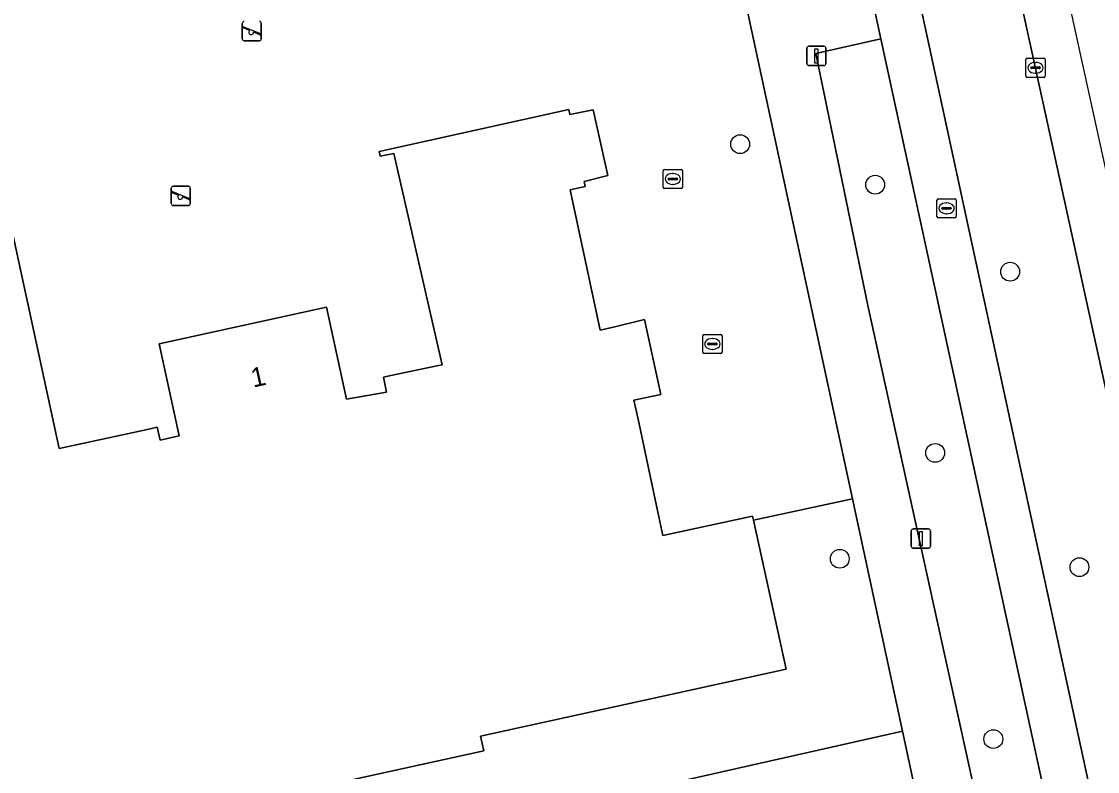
# Model space of a CAD drawing. Extents: x 160030 to 160839, y 385325 to 386450.
# Drawn here: x 160671.9 to 160727.8, y 385832.8 to 385871.8 of the extents above; entities that cross this region are included whole.
import ezdxf

# ---------------------------------------------------------------- set-up
doc = ezdxf.new("R2010")
doc.units = 0
for name, color, linetype in [('IMGEO_Berm_groen', 7, 'Continuous'), ('IMGEO_Boom', 7, 'Continuous'), ('IMGEO_Erf', 7, 'Continuous'), ('IMGEO_Fietspad_gesloten', 7, 'Continuous'), ('IMGEO_Groenvoorziening', 7, 'Continuous'), ('IMGEO_Hek', 7, 'Continuous'), ('IMGEO_Kolk', 7, 'Continuous'), ('IMGEO_Lichtmast', 7, 'Continuous'), ('IMGEO_Pand', 7, 'Continuous'), ('IMGEO_Pand_nummerreeks', 7, 'Continuous'), ('IMGEO_Rijbaan_lokaal_gesloten', 7, 'Continuous'), ('IMGEO_Rioolput', 7, 'Continuous'), ('IMGEO_Speelvoorziening', 7, 'Continuous'), ('IMGEO_Voetpad_open', 7, 'Continuous')]:
    doc.layers.add(name, color=color, linetype=linetype)

msp = doc.modelspace()

# ---------------------------------------------------------------- linework, layer by layer
at = {"layer": 'IMGEO_Berm_groen'}
for points in [[(160720.599, 385887.763), (160719.837, 385887.579), (160715.644, 385886.566), (160717.895, 385876.09), (160728.861, 385825.326), (160732.844, 385826.149), (160733.986, 385826.399), (160730.488, 385842.519)], [(160716.578, 385870.911), (160713.198, 385870.151), (160715.89, 385857.043), (160723.143, 385824.074), (160726.572, 385824.787)]]:
    msp.add_lwpolyline(points, close=True, dxfattribs=at)
at = {"layer": 'IMGEO_Boom'}
for centre in [(160709.261, 385865.429), (160716.277, 385863.321), (160723.293, 385858.794), (160719.397, 385849.372), (160714.439, 385843.864), (160726.894, 385843.426), (160722.42, 385834.485)]:
    msp.add_circle(centre, 0.489, dxfattribs=at)
at = {"layer": 'IMGEO_Erf'}
msp.add_lwpolyline([(160670.532, 385864.905), (160673.862, 385849.606), (160678.367, 385850.573), (160678.965, 385850.701), (160679.112, 385850.029), (160680.112, 385850.252), (160679.065, 385855.052), (160687.754, 385856.958), (160688.804, 385852.172), (160690.888, 385852.535), (160690.719, 385853.304), (160691.11, 385853.388), (160693.582, 385853.919), (160693.768, 385853.959), (160691.262, 385864.941), (160690.555, 385864.802), (160690.505, 385865.054), (160700.358, 385867.228), (160700.417, 385866.964), (160701.625, 385867.215), (160702.38, 385863.805), (160701.152, 385863.486), (160701.209, 385863.221), (160700.426, 385863.053), (160701.989, 385855.763), (160702.822, 385855.942), (160704.29, 385856.303), (160705.139, 385852.412), (160703.742, 385852.107), (160703.954, 385851.117), (160705.041, 385846.052), (160705.25, 385845.076), (160709.909, 385846.078), (160709.956, 385845.866), (160715.104, 385846.987), (160707.016, 385884.582)], dxfattribs=at)
at = {"layer": 'IMGEO_Fietspad_gesloten'}
for points in [[(160711.523, 385893.072), (160711.762, 385892.886), (160712.21, 385890.745), (160713.195, 385886.037), (160715.959, 385873.727), (160716.578, 385870.911), (160726.572, 385824.787), (160727.022, 385822.71), (160737.467, 385774.506), (160737.703, 385773.345), (160737.832, 385772.714), (160738.146, 385771.263), (160747.021, 385730.295), (160747.898, 385726.284), (160748.22, 385724.812), (160750.096, 385716.226), (160750.418, 385714.749), (160750.95, 385712.317), (160752.149, 385706.509)], [(160756.178, 385724.159), (160755.643, 385726.589), (160750.48, 385725.338), (160750.169, 385726.821), (160749.555, 385729.594), (160740.465, 385771.775), (160740.157, 385773.205), (160740.003, 385773.856), (160739.74, 385774.967), (160729.312, 385823.237), (160728.861, 385825.326), (160717.895, 385876.09), (160715.644, 385886.566), (160714.398, 385892.359)]]:
    msp.add_lwpolyline(points, dxfattribs=at)
at = {"layer": 'IMGEO_Groenvoorziening'}
for points in [[(160715.104, 385846.987), (160709.956, 385845.866), (160711.66, 385838.115), (160695.771, 385834.645), (160695.94, 385833.873), (160682.196, 385830.86), (160682.037, 385831.654), (160666.234, 385828.212), (160665.693, 385828.094), (160665.863, 385827.305), (160661.005, 385826.258), (160661.638, 385823.316), (160647.37, 385820.08), (160647.569, 385819.107), (160658.869, 385821.63), (160717.705, 385834.896)], [(160714.088, 385829.13), (160715.082, 385824.201), (160715.313, 385823.055), (160720.027, 385824.103), (160717.705, 385834.896), (160658.869, 385821.63), (160660.3, 385814.871), (160666, 385816.199), (160665.514, 385818.322)]]:
    msp.add_lwpolyline(points, close=True, dxfattribs=at)
at = {"layer": 'IMGEO_Hek'}
msp.add_lwpolyline([(160709.956, 385845.866), (160715.104, 385846.987)], dxfattribs=at)
at = {"layer": 'IMGEO_Kolk'}
for p, q in [((160724.111, 385868.978), (160724.111, 385869.83)), ((160724.186, 385869.904), (160725.038, 385869.904)), ((160724.413, 385869.447), (160724.811, 385869.447)), ((160724.599, 385869.684), (160724.624, 385869.684)), ((160725.112, 385869.83), (160725.112, 385868.978)), ((160725.038, 385868.904), (160724.186, 385868.904)), ((160724.37, 385869.398), (160724.37, 385869.41)), ((160724.808, 385869.361), (160724.41, 385869.361)), ((160724.622, 385869.124), (160724.597, 385869.124)), ((160724.854, 385869.41), (160724.854, 385869.398)), ((160705.26, 385863.192), (160705.26, 385864.044)), ((160705.335, 385864.118), (160706.187, 385864.118)), ((160705.748, 385863.898), (160705.773, 385863.898)), ((160706.261, 385864.044), (160706.261, 385863.192)), ((160705.519, 385863.612), (160705.519, 385863.624)), ((160705.957, 385863.575), (160705.559, 385863.575)), ((160705.562, 385863.661), (160705.96, 385863.661)), ((160705.771, 385863.338), (160705.746, 385863.338)), ((160706.003, 385863.624), (160706.003, 385863.612)), ((160706.187, 385863.118), (160705.335, 385863.118)), ((160707.317, 385854.611), (160707.317, 385855.463)), ((160707.392, 385855.537), (160708.244, 385855.537)), ((160708.318, 385855.463), (160708.318, 385854.611)), ((160707.576, 385855.031), (160707.576, 385855.043)), ((160708.014, 385854.994), (160707.616, 385854.994)), ((160707.619, 385855.08), (160708.017, 385855.08)), ((160707.805, 385855.317), (160707.83, 385855.317)), ((160708.06, 385855.043), (160708.06, 385855.031)), ((160708.244, 385854.537), (160707.392, 385854.537)), ((160707.828, 385854.757), (160707.803, 385854.757))]:
    msp.add_line(p, q, dxfattribs=at)
for points in [[(160724.111, 385868.978), (160724.111, 385869.83)], [(160724.186, 385869.904), (160725.038, 385869.904)], [(160725.112, 385869.83), (160725.112, 385868.978)], [(160725.038, 385868.904), (160724.186, 385868.904)], [(160705.26, 385863.192), (160705.26, 385864.044)], [(160705.335, 385864.118), (160706.187, 385864.118)], [(160706.261, 385864.044), (160706.261, 385863.192)], [(160706.187, 385863.118), (160705.335, 385863.118)], [(160707.317, 385854.611), (160707.317, 385855.463)], [(160707.392, 385855.537), (160708.244, 385855.537)], [(160708.318, 385855.463), (160708.318, 385854.611)], [(160708.244, 385854.537), (160707.392, 385854.537)]]:
    msp.add_lwpolyline(points, dxfattribs=at)
for centre, radius, start, end in [((160724.188, 385869.828), 0.0765, 91.552, 178.448), ((160724.188, 385869.828), 0.0765, 91.552, 178.448), ((160724.41, 385869.407), 0.0403, 85.8775, 175.7526), ((160724.815, 385869.409), 0.0386, 1.7309, 96.639), ((160725.036, 385869.828), 0.0765, 1.552, 88.448), ((160725.036, 385869.828), 0.0765, 1.552, 88.448), ((160724.188, 385868.98), 0.0765, 181.552, 268.448), ((160724.188, 385868.98), 0.0765, 181.552, 268.448), ((160724.407, 385869.397), 0.0366, 178.938, 274.7102), ((160724.811, 385869.404), 0.043, 264.8664, 352.4533), ((160725.036, 385868.98), 0.0765, 271.552, 358.448), ((160725.036, 385868.98), 0.0765, 271.552, 358.448), ((160705.337, 385864.042), 0.0765, 91.552, 178.448), ((160705.337, 385864.042), 0.0765, 91.552, 178.448), ((160706.185, 385864.042), 0.0765, 1.552, 88.448), ((160706.185, 385864.042), 0.0765, 1.552, 88.448), ((160705.559, 385863.621), 0.0403, 85.8775, 175.7526), ((160705.556, 385863.611), 0.0366, 178.938, 274.7102), ((160705.96, 385863.618), 0.043, 264.8664, 352.4533), ((160705.964, 385863.623), 0.0386, 1.7309, 96.639), ((160705.337, 385863.194), 0.0765, 181.552, 268.448), ((160705.337, 385863.194), 0.0765, 181.552, 268.448), ((160706.185, 385863.194), 0.0765, 271.552, 358.448), ((160706.185, 385863.194), 0.0765, 271.552, 358.448), ((160707.394, 385855.461), 0.0765, 91.552, 178.448), ((160707.394, 385855.461), 0.0765, 91.552, 178.448), ((160708.242, 385855.461), 0.0765, 1.552, 88.448), ((160708.242, 385855.461), 0.0765, 1.552, 88.448), ((160707.616, 385855.04), 0.0403, 85.8775, 175.7526), ((160707.613, 385855.03), 0.0366, 178.938, 274.7102), ((160708.017, 385855.037), 0.043, 264.8664, 352.4533), ((160708.021, 385855.042), 0.0386, 1.7309, 96.639), ((160707.394, 385854.613), 0.0765, 181.552, 268.448), ((160707.394, 385854.613), 0.0765, 181.552, 268.448), ((160708.242, 385854.613), 0.0765, 271.552, 358.448), ((160708.242, 385854.613), 0.0765, 271.552, 358.448)]:
    msp.add_arc(centre, radius, start, end, dxfattribs=at)
for centre, major_axis, ratio, start_param, end_param in [((160724.598, 385869.404), (-0.387, 0.002), 0.722429, 4.712389, 7.853982), ((160724.623, 385869.404), (-0.39, 0.002), 0.717154, 1.570796, 4.712389), ((160705.747, 385863.618), (-0.387, 0.002), 0.722429, 4.712389, 7.853982), ((160705.772, 385863.618), (-0.39, 0.002), 0.717154, 1.570796, 4.712389), ((160707.804, 385855.037), (-0.387, 0.002), 0.722429, 4.712389, 7.853982), ((160707.829, 385855.037), (-0.39, 0.002), 0.717154, 1.570796, 4.712389)]:
    msp.add_ellipse(centre, major_axis=major_axis, ratio=ratio, start_param=start_param, end_param=end_param, dxfattribs=at)
at = {"layer": 'IMGEO_Lichtmast'}
for p, q in [((160712.727, 385869.62), (160712.727, 385870.42)), ((160712.727, 385870.42), (160712.727, 385869.62)), ((160712.827, 385870.52), (160713.617, 385870.52)), ((160713.617, 385870.52), (160712.827, 385870.52)), ((160713.717, 385870.42), (160713.717, 385869.62)), ((160713.717, 385869.62), (160713.717, 385870.42)), ((160713.617, 385869.52), (160712.827, 385869.52)), ((160712.827, 385869.52), (160713.617, 385869.52)), ((160718.257, 385845.414), (160719.047, 385845.414)), ((160719.047, 385845.414), (160718.257, 385845.414)), ((160718.157, 385844.514), (160718.157, 385845.314)), ((160718.157, 385845.314), (160718.157, 385844.514)), ((160719.147, 385845.314), (160719.147, 385844.514)), ((160719.147, 385844.514), (160719.147, 385845.314)), ((160719.047, 385844.414), (160718.257, 385844.414)), ((160718.257, 385844.414), (160719.047, 385844.414))]:
    msp.add_line(p, q, dxfattribs=at)
for points in [[(160713.147, 385870.395), (160713.297, 385870.395), (160713.297, 385869.645), (160713.147, 385869.645), (160713.147, 385870.395)], [(160718.577, 385845.289), (160718.727, 385845.289), (160718.727, 385844.539), (160718.577, 385844.539), (160718.577, 385845.289)]]:
    msp.add_lwpolyline(points, dxfattribs=at)
for centre, start, end in [((160712.827, 385870.42), 90, 180), ((160712.827, 385870.42), 90, 180), ((160713.617, 385870.42), 0, 90), ((160713.617, 385870.42), 360, 90), ((160712.827, 385869.62), 180, 270), ((160712.827, 385869.62), 180, 270), ((160713.617, 385869.62), 270, 0), ((160713.617, 385869.62), 270, 0), ((160718.257, 385845.314), 90, 180), ((160718.257, 385845.314), 90, 180), ((160719.047, 385845.314), 0, 90), ((160719.047, 385845.314), 360, 90), ((160718.257, 385844.514), 180, 270), ((160718.257, 385844.514), 180, 270), ((160719.047, 385844.514), 270, 0), ((160719.047, 385844.514), 270, 0)]:
    msp.add_arc(centre, 0.1, start, end, dxfattribs=at)
at = {"layer": 'IMGEO_Pand'}
msp.add_lwpolyline([(160682.196, 385830.86), (160695.94, 385833.873), (160695.771, 385834.645), (160711.66, 385838.115), (160709.956, 385845.866), (160709.909, 385846.078), (160705.25, 385845.076), (160705.041, 385846.052), (160703.954, 385851.117), (160703.742, 385852.107), (160705.139, 385852.412), (160704.29, 385856.303), (160702.822, 385855.942), (160701.989, 385855.763), (160700.426, 385863.053), (160701.209, 385863.221), (160701.152, 385863.486), (160702.38, 385863.805), (160701.625, 385867.215), (160700.417, 385866.964), (160700.358, 385867.228), (160690.505, 385865.054), (160690.555, 385864.802), (160691.262, 385864.941), (160693.768, 385853.959), (160693.582, 385853.919), (160691.11, 385853.388), (160690.719, 385853.304), (160690.888, 385852.535), (160688.804, 385852.172), (160687.754, 385856.958), (160679.065, 385855.052), (160680.112, 385850.252), (160679.112, 385850.029), (160678.965, 385850.701), (160678.367, 385850.573), (160673.862, 385849.606), (160670.532, 385864.905)], dxfattribs=at)
at = {"layer": 'IMGEO_Rijbaan_lokaal_gesloten'}
for points in [[(160715.986, 385920.097), (160713.676, 385919.621), (160714.776, 385914.46), (160714.83, 385914.203), (160715.338, 385911.82), (160720.599, 385887.763), (160730.488, 385842.519), (160733.986, 385826.399), (160734.427, 385824.346), (160741.784, 385790.368), (160741.813, 385790.236), (160746.119, 385770.534), (160747.947, 385762.069), (160755.258, 385728.471), (160755.643, 385726.589), (160756.178, 385724.159), (160757.03, 385720.289), (160757.574, 385717.881), (160757.948, 385716.034), (160779.653, 385616.692)], [(160828.615, 385333.052), (160838.712, 385333.406), (160836.967, 385359.152), (160829.424, 385398.876), (160802.685, 385519.246), (160786.986, 385589.919), (160783.981, 385603.977), (160774.456, 385648.538), (160734.272, 385836.538), (160732.663, 385844.066), (160719.827, 385902.586), (160715.986, 385920.097)]]:
    msp.add_lwpolyline(points, dxfattribs=at)
at = {"layer": 'IMGEO_Rioolput'}
for p, q in [((160719.49, 385861.665), (160719.49, 385862.517)), ((160719.565, 385862.591), (160720.417, 385862.591)), ((160719.978, 385862.371), (160720.003, 385862.371)), ((160720.491, 385862.517), (160720.491, 385861.665)), ((160719.749, 385862.085), (160719.749, 385862.097)), ((160720.187, 385862.048), (160719.789, 385862.048)), ((160719.792, 385862.134), (160720.19, 385862.134)), ((160720.001, 385861.811), (160719.976, 385861.811)), ((160720.233, 385862.097), (160720.233, 385862.085)), ((160720.417, 385861.591), (160719.565, 385861.591))]:
    msp.add_line(p, q, dxfattribs=at)
for points in [[(160719.49, 385861.665), (160719.49, 385862.517)], [(160719.565, 385862.591), (160720.417, 385862.591)], [(160720.491, 385862.517), (160720.491, 385861.665)], [(160720.417, 385861.591), (160719.565, 385861.591)]]:
    msp.add_lwpolyline(points, dxfattribs=at)
for centre, radius, start, end in [((160719.567, 385862.515), 0.0765, 91.552, 178.448), ((160719.567, 385862.515), 0.0765, 91.552, 178.448), ((160720.415, 385862.515), 0.0765, 1.552, 88.448), ((160720.415, 385862.515), 0.0765, 1.552, 88.448), ((160719.567, 385861.667), 0.0765, 181.552, 268.448), ((160719.567, 385861.667), 0.0765, 181.552, 268.448), ((160719.789, 385862.094), 0.0403, 85.8775, 175.7526), ((160719.786, 385862.084), 0.0366, 178.938, 274.7102), ((160720.19, 385862.091), 0.043, 264.8664, 352.4533), ((160720.194, 385862.096), 0.0386, 1.7309, 96.639), ((160720.415, 385861.667), 0.0765, 271.552, 358.448), ((160720.415, 385861.667), 0.0765, 271.552, 358.448)]:
    msp.add_arc(centre, radius, start, end, dxfattribs=at)
for centre, major_axis, ratio, start_param, end_param in [((160719.977, 385862.091), (-0.387, 0.002), 0.722429, 4.712389, 7.853982), ((160720.002, 385862.091), (-0.39, 0.002), 0.717154, 1.570796, 4.712389)]:
    msp.add_ellipse(centre, major_axis=major_axis, ratio=ratio, start_param=start_param, end_param=end_param, dxfattribs=at)
at = {"layer": 'IMGEO_Speelvoorziening'}
for p, q in [((160683.381, 385870.909), (160683.381, 385871.709)), ((160683.381, 385871.709), (160683.381, 385870.909)), ((160684.371, 385871.709), (160684.371, 385870.909)), ((160684.371, 385870.909), (160684.371, 385871.709)), ((160683.764, 385871.337), (160683.425, 385871.474)), ((160683.45, 385871.534), (160684.326, 385871.181)), ((160684.302, 385871.121), (160683.962, 385871.258)), ((160684.271, 385870.809), (160683.481, 385870.809)), ((160683.481, 385870.809), (160684.271, 385870.809)), ((160679.693, 385862.339), (160679.693, 385863.139)), ((160679.693, 385863.139), (160679.693, 385862.339)), ((160680.076, 385862.767), (160679.737, 385862.904)), ((160679.762, 385862.964), (160680.638, 385862.611)), ((160679.793, 385863.239), (160680.583, 385863.239)), ((160680.583, 385863.239), (160679.793, 385863.239)), ((160680.683, 385863.139), (160680.683, 385862.339)), ((160680.683, 385862.339), (160680.683, 385863.139)), ((160680.583, 385862.239), (160679.793, 385862.239)), ((160679.793, 385862.239), (160680.583, 385862.239)), ((160680.614, 385862.551), (160680.274, 385862.688))]:
    msp.add_line(p, q, dxfattribs=at)
for centre, radius, start, end in [((160683.481, 385871.709), 0.1, 90, 180), ((160683.481, 385871.709), 0.1, 90, 180), ((160684.271, 385871.709), 0.1, 0, 90), ((160684.271, 385871.709), 0.1, 360, 90), ((160683.438, 385871.504), 0.0327, 68.078, 248.078), ((160683.843, 385871.247), 0.12, 130.9928, 5.1632), ((160684.314, 385871.151), 0.0327, 248.078, 68.078), ((160683.481, 385870.909), 0.1, 180, 270), ((160683.481, 385870.909), 0.1, 180, 270), ((160684.271, 385870.909), 0.1, 270, 0), ((160684.271, 385870.909), 0.1, 270, 0), ((160679.793, 385863.139), 0.1, 90, 180), ((160679.793, 385863.139), 0.1, 90, 180), ((160679.75, 385862.934), 0.0327, 68.078, 248.078), ((160680.155, 385862.677), 0.12, 130.9928, 5.1632), ((160680.583, 385863.139), 0.1, 0, 90), ((160680.583, 385863.139), 0.1, 360, 90), ((160679.793, 385862.339), 0.1, 180, 270), ((160679.793, 385862.339), 0.1, 180, 270), ((160680.583, 385862.339), 0.1, 270, 0), ((160680.583, 385862.339), 0.1, 270, 0), ((160680.626, 385862.581), 0.0327, 248.078, 68.078)]:
    msp.add_arc(centre, radius, start, end, dxfattribs=at)
at = {"layer": 'IMGEO_Voetpad_open'}
for points in [[(160723.143, 385824.074), (160715.89, 385857.043), (160713.198, 385870.151), (160716.578, 385870.911), (160715.959, 385873.727), (160712.626, 385872.982), (160710.589, 385882.191), (160709.925, 385885.299), (160713.195, 385886.037), (160712.21, 385890.745), (160708.912, 385890.004), (160708.275, 385892.894), (160705.3, 385892.445), (160692.021, 385890.444), (160680.148, 385888.559), (160672.948, 385888.857)], [(160646.012, 385883.143), (160644.835, 385882.845), (160645.927, 385878.037), (160650.98, 385879.145), (160666.678, 385882.585), (160667.728, 385882.737), (160703.225, 385890.504), (160705.952, 385889.337), (160707.016, 385884.582), (160715.104, 385846.987), (160717.705, 385834.896), (160720.027, 385824.103)]]:
    msp.add_lwpolyline(points, dxfattribs=at)

# ---------------------------------------------------------------- texts
at = {"layer": 'IMGEO_Pand_nummerreeks'}
msp.add_text('1', height=1, rotation=12.3723, dxfattribs=at).set_placement((160683.955, 385852.766))

doc.saveas('drawing.dxf')
